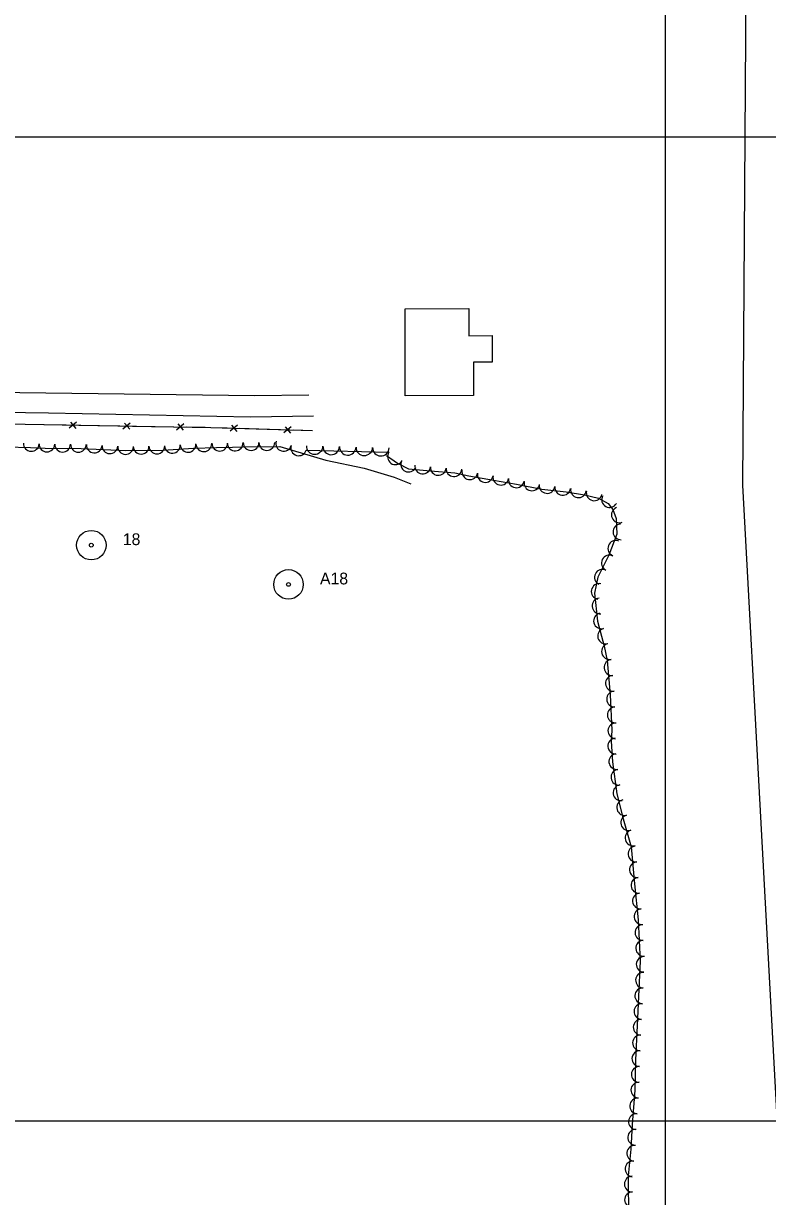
# Model space of a CAD drawing. Extents: x 353423 to 364002, y 127000 to 201942.
# Drawn here: x 363174 to 363552, y 134462 to 135058 of the extents above; entities that cross this region are included whole.
import ezdxf

# ---------------------------------------------------------------- set-up
doc = ezdxf.new("R2010")
doc.units = 0
for name, color, linetype in [('E_DTM_SlopeBottom', 7, 'Continuous'), ('E_FEN_Generic', 7, 'Continuous'), ('E_LAND_TreeLine', 7, 'Continuous'), ('E_MISCPROP', 7, 'Continuous'), ('E_RDWY_AsphConc', 7, 'Continuous'), ('E_RDWY_Gravel', 7, 'Continuous'), ('E_WTR_FlowLine', 7, 'Continuous')]:
    doc.layers.add(name, color=color, linetype=linetype)

msp = doc.modelspace()

# ---------------------------------------------------------------- linework, layer by layer
at = {"layer": 'E_DTM_SlopeBottom'}
for p, q in [((363200.94, 134855.07), (363197.25, 134851.96)), ((363200.72, 134851.9), (363198.04, 134855.05)), ((363228.18, 134854.6), (363224.49, 134851.5)), ((363227.96, 134851.44), (363225.28, 134854.59)), ((363255.43, 134854.14), (363251.74, 134851.03)), ((363255.21, 134850.98), (363252.53, 134854.12)), ((363282.69, 134853.49), (363278.96, 134850.44)), ((363282.43, 134850.33), (363279.79, 134853.52)), ((363309.93, 134852.66), (363306.2, 134849.6)), ((363309.67, 134849.5), (363307.03, 134852.68))]:
    msp.add_line(p, q, dxfattribs=at)
for points in [[(363320.75, 134850.62), (363269.17, 134852.21), (363136.89, 134854.45), (363050.42, 134856.12), (362939.31, 134856.78)], [(363184.53, 134853.64), (363174.8, 134853.81)], [(363195.61, 134853.46), (363184.53, 134853.64)], [(363211.78, 134853.18), (363202.04, 134853.35)], [(363222.85, 134852.99), (363211.78, 134853.18)], [(363239.03, 134852.72), (363229.29, 134852.88)], [(363250.1, 134852.53), (363239.03, 134852.72)], [(363266.27, 134852.25), (363256.53, 134852.42)], [(363277.34, 134851.96), (363269.17, 134852.21), (363266.27, 134852.25)], [(363293.51, 134851.46), (363283.78, 134851.76)], [(363304.58, 134851.12), (363293.51, 134851.46)], [(363320.75, 134850.62), (363311.01, 134850.92)]]:
    msp.add_lwpolyline(points, dxfattribs=at)
at = {"layer": 'E_FEN_Generic'}
for points in [[(363165.24, 134842.57), (363177.57, 134842.13), (363184.9, 134841.84), (363203.28, 134841.68), (363225.96, 134840.57), (363244.84, 134840.88), (363260.24, 134841.79), (363272, 134842.24), (363280.2, 134842.28), (363285.6, 134842.55), (363304.15, 134842.66), (363327.47, 134835.73), (363346.91, 134831.66), (363362.2, 134827.15), (363370.7, 134823.77)], [(363317.58, 134840.85), (363359.61, 134839.74)], [(363358.41, 134838.02), (363363.9, 134834.18), (363369.56, 134831.39), (363380.73, 134830.23), (363392.99, 134829.27), (363400.12, 134827.82), (363412.68, 134825.58), (363424.38, 134823.59), (363437.28, 134821.07), (363449.62, 134819.57), (363458.82, 134818.14), (363466.01, 134816.46), (363470.87, 134813.76), (363473.22, 134810.62), (363475.05, 134806.08), (363475.36, 134798.11), (363471.21, 134787.52), (363465.67, 134776.33), (363464.04, 134768.07), (363465.43, 134753.87), (363468.8, 134741.26), (363470.46, 134733.86), (363471.96, 134716.48), (363472.73, 134698.56), (363472.49, 134692.95), (363473.18, 134682.46), (363475.38, 134666.24), (363478.57, 134653.55), (363482.59, 134639.23), (363484.33, 134620.42), (363486.15, 134602.16), (363487.2, 134581.22), (363486.37, 134563.24), (363485.59, 134548.38), (363484.87, 134530.87), (363484.37, 134515.6), (363483.08, 134498.19), (363482.49, 134485.54), (363481.02, 134472.05), (363481.31, 134450.41)]]:
    msp.add_lwpolyline(points, dxfattribs=at)
for centre, radius, start, end in [((363177.96, 134844.21), 3.99, 177.71049, 357.69517), ((363185.88, 134843.92), 3.99, 179.51821, 359.50288), ((363193.86, 134843.85), 3.99, 179.51821, 359.50288), ((363201.85, 134843.78), 3.99, 179.51821, 359.50288), ((363209.91, 134843.45), 3.99, 177.21103, 357.1957), ((363217.88, 134843.06), 3.99, 177.21103, 357.1957), ((363225.86, 134842.67), 3.99, 177.21103, 357.1957), ((363233.71, 134842.79), 3.99, 180.94854, 0.93322), ((363241.69, 134842.92), 3.99, 180.94854, 0.93322), ((363249.58, 134843.26), 3.99, 183.38873, 3.37341), ((363257.55, 134843.73), 3.99, 183.38873, 3.37341), ((363265.57, 134844.09), 3.99, 182.18481, 2.16949), ((363273.62, 134844.34), 3.99, 180.30804, 0.29272), ((363281.51, 134844.44), 3.99, 182.82982, 2.81449), ((363289.58, 134844.66), 3.99, 180.34738, 0.33206), ((363297.56, 134844.71), 3.99, 180.34738, 0.33206), ((363306.1, 134844.26), 3.99, 163.45437, 343.43905), ((363313.75, 134841.99), 3.99, 163.45437, 343.43905), ((363321.84, 134842.94), 4.2, 178.49747, 358.48214), ((363330.25, 134842.72), 4.2, 178.49747, 358.48214), ((363338.65, 134842.49), 4.2, 178.49747, 358.48214), ((363347.06, 134842.27), 4.2, 178.49747, 358.48214), ((363355.46, 134842.05), 4.2, 178.49747, 358.48214), ((363362.88, 134837.45), 4, 145.02265, 325.00733), ((363369.57, 134833.72), 4, 153.77513, 333.75981), ((363376.72, 134832.75), 4, 174.07666, 354.06134), ((363384.63, 134832.02), 4, 175.5103, 355.49498), ((363392.6, 134831.4), 4, 175.5103, 355.49498), ((363400.66, 134829.85), 4, 169.90337, 349.88805), ((363408.53, 134828.45), 4, 169.90337, 349.88805), ((363416.39, 134827.07), 4, 170.34382, 350.3285), ((363424.28, 134825.73), 4, 170.34382, 350.3285), ((363432.18, 134824.2), 4, 168.9542, 348.93888), ((363439.91, 134822.86), 4, 173.06966, 353.05434), ((363447.85, 134821.89), 4, 173.06966, 353.05434), ((363455.83, 134820.72), 4, 171.17031, 351.15498), ((363463.82, 134819.12), 4, 166.81693, 346.80161), ((363471.62, 134815.73), 4, 150.99509, 330.97977), ((363476.57, 134807.9), 4, 111.99817, 291.98284), ((363477.41, 134799.29), 4, 92.19067, 272.17535), ((363474.79, 134790.92), 4, 68.6199, 248.60458), ((363471.52, 134783.43), 4, 63.68077, 243.66545), ((363467.98, 134776.26), 4, 63.68077, 243.66545), ((363466.36, 134769.02), 4, 78.79511, 258.77978), ((363466.76, 134761.69), 4, 95.59682, 275.58149), ((363467.54, 134754.08), 4, 104.97442, 284.9591), ((363469.6, 134746.35), 4, 104.97442, 284.9591), ((363471.56, 134738.51), 4, 102.63568, 282.62036), ((363472.86, 134730.35), 4, 94.96602, 274.9507), ((363473.55, 134722.38), 4, 94.96602, 274.9507), ((363474.15, 134714.32), 4, 92.4621, 272.44678), ((363474.49, 134706.33), 4, 92.4621, 272.44678), ((363474.81, 134698.16), 4, 87.51944, 267.50411), ((363474.75, 134690.4), 4, 93.7815, 273.76618), ((363475.28, 134682.56), 4, 97.74413, 277.72881), ((363476.35, 134674.64), 4, 97.74413, 277.72881), ((363477.43, 134666.71), 4, 97.74413, 277.72881), ((363479.31, 134659.18), 4, 104.10231, 284.08698), ((363481.32, 134651.5), 4, 105.69845, 285.68313), ((363483.48, 134643.8), 4, 105.69845, 285.68313), ((363485.03, 134635.6), 4, 95.28449, 275.26916), ((363485.76, 134627.63), 4, 95.28449, 275.26916), ((363486.5, 134619.69), 4, 95.71453, 275.69921), ((363487.3, 134611.73), 4, 95.71453, 275.69921), ((363488.1, 134603.77), 4, 95.71453, 275.69921), ((363488.57, 134595.68), 4, 92.86734, 272.85202), ((363488.97, 134587.69), 4, 92.86734, 272.85202), ((363489.21, 134579.5), 4, 87.36233, 267.34701), ((363488.84, 134571.52), 4, 87.36233, 267.34701), ((363488.48, 134563.53), 4, 87.36233, 267.34701), ((363488.06, 134555.53), 4, 87.00581, 266.99048), ((363487.65, 134547.56), 4, 87.65043, 267.63511), ((363487.32, 134539.57), 4, 87.65043, 267.63511), ((363486.99, 134531.58), 4, 87.65043, 267.63511), ((363486.72, 134523.6), 4, 88.13236, 268.11704), ((363486.46, 134515.61), 4, 88.13236, 268.11704), ((363485.87, 134507.55), 4, 85.78945, 265.77413), ((363485.28, 134499.57), 4, 85.78945, 265.77413), ((363484.87, 134491.64), 4, 87.31923, 267.3039), ((363484.38, 134483.53), 4, 83.78779, 263.77246), ((363483.51, 134475.58), 4, 83.78779, 263.77246), ((363483.17, 134467.86), 4, 90.78592, 270.7706), ((363483.28, 134459.86), 4, 90.78592, 270.7706)]:
    msp.add_arc(centre, radius, start, end, dxfattribs=at)
at = {"layer": 'E_LAND_TreeLine'}
for p, q in [((363500, 134500), (363500, 136500)), ((360000, 135000), (364000, 135000)), ((360000, 135000), (364000, 135000)), ((363500, 132500), (363500, 135000)), ((360000, 134500), (364000, 134500)), ((360000, 134500), (364000, 134500))]:
    msp.add_line(p, q, dxfattribs=at)
at = {"layer": 'E_MISCPROP'}
for points in [[(363318.84, 134868.8), (363291.23, 134868.4), (363065.89, 134871.33), (362975.85, 134872.27), (362840.27, 134874.26), (362695.66, 134874.74), (362689.12, 134876.88), (362686.97, 134878.45), (362679.99, 134886.99)], [(362679.59, 134858.53), (362686.23, 134862.79), (362688.85, 134863.76), (362691.66, 134864.26), (362695.13, 134864.49), (362697.41, 134864.43), (362698.56, 134864.37), (362910.71, 134861.47), (363018.05, 134861.78), (363104.79, 134861.05), (363186.74, 134859.81), (363289.29, 134857.78), (363321.23, 134858.22)]]:
    msp.add_lwpolyline(points, dxfattribs=at)
at = {"layer": 'E_RDWY_AsphConc'}
for centre, radius in [((363208.42, 134792.54), 7.5), ((363208.42, 134792.54), 7.5), ((363208.42, 134792.54), 0.96), ((363208.42, 134792.54), 0.96), ((363308.56, 134772.59), 7.5), ((363308.56, 134772.59), 7.5), ((363308.56, 134772.59), 0.96), ((363308.56, 134772.59), 0.96)]:
    msp.add_circle(centre, radius, dxfattribs=at)
at = {"layer": 'E_RDWY_Gravel'}
for points in [[(363550.01, 136441.67), (363539.11, 134822.99)], [(363539.11, 134822.99), (363633.4, 133083.64)]]:
    msp.add_lwpolyline(points, dxfattribs=at)
at = {"layer": 'E_WTR_FlowLine'}
msp.add_lwpolyline([(363367.89, 134868.49), (363367.75, 134912.71), (363400.1, 134912.81), (363400.14, 134898.97), (363412.02, 134899.01), (363412.06, 134885.56), (363402.5, 134885.53), (363402.55, 134868.6)], close=True, dxfattribs=at)

# ---------------------------------------------------------------- texts
at = {"layer": 'E_RDWY_AsphConc'}
for s, p in [('18', (363224.42, 134792.54)), ('18', (363224.42, 134792.54)), ('A18', (363324.56, 134772.59)), ('A18', (363324.56, 134772.59))]:
    msp.add_text(s, height=6, dxfattribs=at).set_placement(p)

doc.saveas('drawing.dxf')
